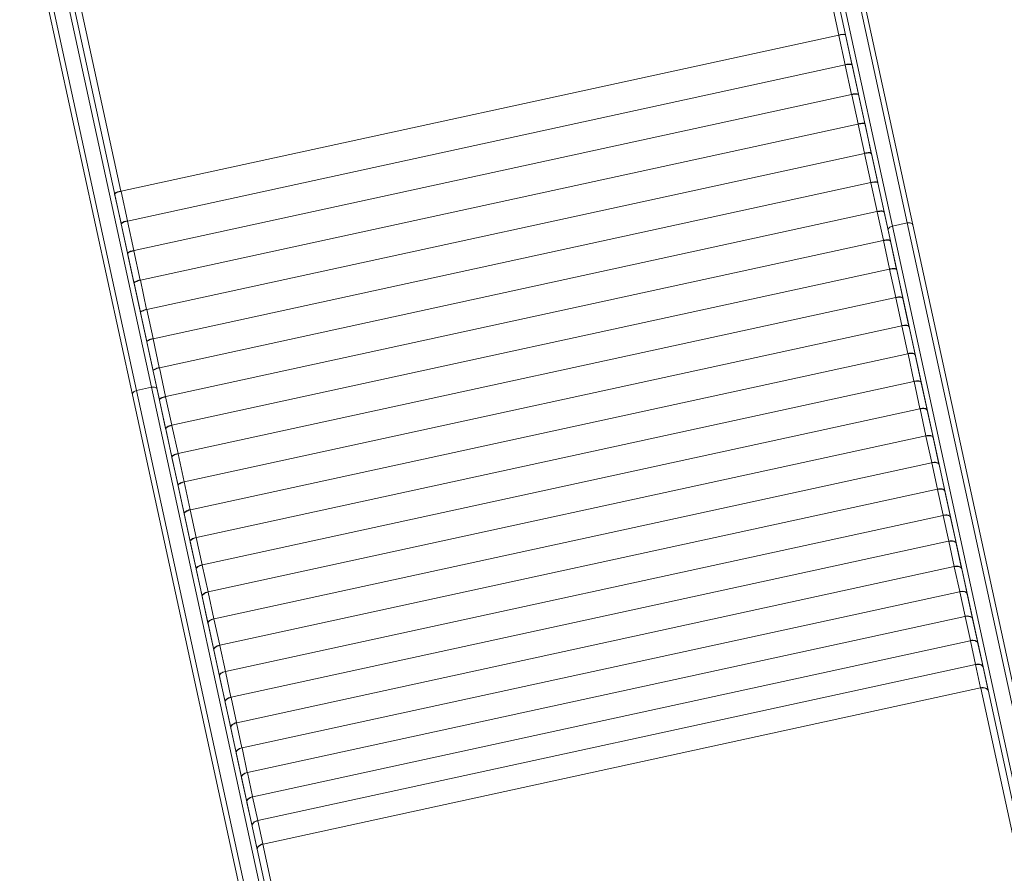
# Model space of a CAD drawing. Header units: inches. Extents: x -433 to 341, y -109 to 237.
# Tile 332 of 335: x 91.259 to 91.843, y 21.103 to 21.609. Entities that reach past the tile are written whole.
import ezdxf

# ---------------------------------------------------------------- set-up
doc = ezdxf.new("R2010")
doc.units = ezdxf.units.IN
doc.header["$MEASUREMENT"] = 0
doc.layers.add('1_projektowane', color=7, linetype='Continuous', lineweight=5)
doc.layers.add('urzadzenie', color=7, linetype='Continuous', lineweight=5)

# ---------------------------------------------------------------- blocks, each defined once
blk = doc.blocks.new('ddddd')
at = {"layer": 'urzadzenie', "color": 7, "linetype": 'Continuous'}
for p, q in [((72.50897, -7.27486), (72.19646, -7.27486)), ((72.19682, -7.27186), (72.5109, -7.27186)), ((72.95332, -7.27486), (72.50897, -7.27486)), ((72.50897, -7.27486), (72.50897, -7.28386)), ((72.5109, -7.27186), (72.95525, -7.27186)), ((72.19646, -7.28386), (72.50897, -7.28386)), ((72.5109, -7.28686), (72.19682, -7.28686)), ((72.39218, -7.28738), (72.39218, -7.28686)), ((72.39245, -7.28687), (72.41027, -7.28687)), ((72.39346, -7.28687), (72.39346, -7.28686)), ((72.39356, -7.28687), (72.39356, -7.28686)), ((72.41027, -7.28687), (72.41037, -7.28687)), ((72.41027, -7.28724), (72.41027, -7.28687)), ((72.41037, -7.28702), (72.41037, -7.28687)), ((72.41037, -7.28687), (72.41043, -7.28687)), ((72.41043, -7.28687), (72.41044, -7.28687)), ((72.41043, -7.28693), (72.41043, -7.28687)), ((72.41044, -7.28692), (72.41044, -7.28687)), ((72.41055, -7.28687), (72.42831, -7.28687)), ((72.42831, -7.28687), (72.42842, -7.28687)), ((72.42831, -7.28715), (72.42831, -7.28687)), ((72.42842, -7.28696), (72.42842, -7.28687)), ((72.42842, -7.28687), (72.42852, -7.28687)), ((72.42852, -7.28687), (72.42853, -7.28687)), ((72.42852, -7.28688), (72.42852, -7.28687)), ((72.42853, -7.28688), (72.42853, -7.28687)), ((72.42858, -7.28687), (72.44627, -7.28687)), ((72.44627, -7.28687), (72.4464, -7.28687)), ((72.44627, -7.28708), (72.44627, -7.28687)), ((72.4464, -7.28693), (72.4464, -7.28687)), ((72.4464, -7.28687), (72.44654, -7.28687)), ((72.44654, -7.28687), (72.46415, -7.28687)), ((72.44654, -7.28687), (72.44654, -7.28687)), ((72.44654, -7.28687), (72.44654, -7.28687)), ((72.46415, -7.28687), (72.46429, -7.28687)), ((72.46415, -7.28704), (72.46415, -7.28687)), ((72.46429, -7.2869), (72.46429, -7.28687)), ((72.46429, -7.28687), (72.46442, -7.28687)), ((72.46442, -7.28687), (72.48193, -7.28687)), ((72.48193, -7.28687), (72.48209, -7.28687)), ((72.48193, -7.28701), (72.48193, -7.28687)), ((72.48209, -7.28689), (72.48209, -7.28687)), ((72.48209, -7.28687), (72.4822, -7.28687)), ((72.4822, -7.28687), (72.49961, -7.28687)), ((72.49961, -7.28687), (72.49978, -7.28687)), ((72.49961, -7.28698), (72.49961, -7.28687)), ((72.49978, -7.28688), (72.49978, -7.28687)), ((72.49978, -7.28687), (72.49988, -7.28687)), ((72.49988, -7.28687), (72.51718, -7.28687)), ((72.50897, -7.28386), (72.95332, -7.28386)), ((72.95525, -7.28686), (72.5109, -7.28686)), ((72.51718, -7.28687), (72.51736, -7.28687)), ((72.51718, -7.28697), (72.51718, -7.28687)), ((72.51736, -7.28687), (72.51736, -7.28687)), ((72.51736, -7.28687), (72.51744, -7.28687)), ((72.51744, -7.28687), (72.53462, -7.28687)), ((72.53462, -7.28687), (72.53483, -7.28687)), ((72.53462, -7.28695), (72.53462, -7.28687)), ((72.53483, -7.28687), (72.53483, -7.28687)), ((72.53483, -7.28687), (72.53489, -7.28687)), ((72.53489, -7.28687), (72.55194, -7.28687)), ((72.55194, -7.28687), (72.55216, -7.28687)), ((72.55194, -7.28694), (72.55194, -7.28687)), ((72.55216, -7.28687), (72.55216, -7.28687)), ((72.55216, -7.28687), (72.5522, -7.28687)), ((72.5522, -7.28687), (72.56911, -7.28687)), ((72.56911, -7.28687), (72.56934, -7.28687)), ((72.56911, -7.28693), (72.56911, -7.28687)), ((72.56934, -7.28687), (72.56934, -7.28687)), ((72.56934, -7.28687), (72.56937, -7.28687)), ((72.56937, -7.28687), (72.58613, -7.28687)), ((72.58613, -7.28687), (72.58638, -7.28687)), ((72.58613, -7.28692), (72.58613, -7.28687)), ((72.58638, -7.28687), (72.58638, -7.28687)), ((72.58638, -7.28687), (72.58639, -7.28687)), ((72.58639, -7.28687), (72.603, -7.28687)), ((72.603, -7.28687), (72.60325, -7.28687)), ((72.603, -7.28691), (72.603, -7.28687)), ((72.60325, -7.28687), (72.61969, -7.28687)), ((72.61969, -7.28687), (72.61995, -7.28687)), ((72.61969, -7.28691), (72.61969, -7.28687)), ((72.61995, -7.28687), (72.63621, -7.28687)), ((72.63621, -7.28687), (72.63646, -7.28687)), ((72.63621, -7.2869), (72.63621, -7.28687)), ((72.63646, -7.28687), (72.65254, -7.28687)), ((72.65254, -7.28687), (72.65279, -7.28687)), ((72.65254, -7.2869), (72.65254, -7.28687)), ((72.65279, -7.28687), (72.66868, -7.28687)), ((72.66868, -7.28687), (72.66892, -7.28687)), ((72.66868, -7.2869), (72.66868, -7.28687)), ((72.66892, -7.28687), (72.68461, -7.28687)), ((72.68461, -7.28687), (72.68485, -7.28687)), ((72.68461, -7.28689), (72.68461, -7.28687)), ((72.68485, -7.28687), (72.70033, -7.28687)), ((72.70033, -7.28687), (72.70057, -7.28687)), ((72.70033, -7.28689), (72.70033, -7.28687)), ((72.70057, -7.28687), (72.71583, -7.28687)), ((72.71583, -7.28687), (72.71606, -7.28687)), ((72.71583, -7.28689), (72.71583, -7.28687)), ((72.71606, -7.28687), (72.7311, -7.28687)), ((72.7311, -7.28687), (72.73133, -7.28687)), ((72.7311, -7.28689), (72.7311, -7.28687)), ((72.73133, -7.28687), (72.74613, -7.28687)), ((72.74613, -7.28687), (72.74635, -7.28687)), ((72.74613, -7.28688), (72.74613, -7.28687)), ((72.74635, -7.28687), (72.76091, -7.28687)), ((72.76091, -7.28687), (72.76114, -7.28687)), ((72.76091, -7.28688), (72.76091, -7.28687)), ((72.76114, -7.28687), (72.77544, -7.28687)), ((72.77544, -7.28687), (72.77566, -7.28687)), ((72.77544, -7.28688), (72.77544, -7.28687)), ((72.77566, -7.28687), (72.78971, -7.28687)), ((72.78971, -7.28687), (72.78988, -7.28687)), ((72.78971, -7.28688), (72.78971, -7.28687)), ((72.11882, -7.29086), (72.39171, -7.29086)), ((72.39171, -7.2909), (72.39171, -7.29086)), ((72.39189, -7.29086), (72.39171, -7.29086)), ((72.3918, -7.2909), (72.39171, -7.2909)), ((72.39189, -7.2909), (72.3918, -7.2909)), ((72.3918, -7.72583), (72.3918, -7.2909)), ((72.3918, -7.72583), (72.3918, -7.2909)), ((72.3918, -7.2909), (72.3918, -7.2909)), ((72.39189, -7.29087), (72.39189, -7.2909)), ((72.39189, -7.29087), (72.40972, -7.29087)), ((72.40972, -7.29094), (72.40972, -7.29087)), ((72.4099, -7.29087), (72.40972, -7.29087)), ((72.40981, -7.29094), (72.40972, -7.29094)), ((72.40981, -7.29094), (72.40981, -7.72579)), ((72.4099, -7.29094), (72.40981, -7.29094)), ((72.40981, -7.29094), (72.40981, -7.72579)), ((72.40981, -7.29094), (72.40981, -7.29094)), ((72.4099, -7.29087), (72.42766, -7.29087)), ((72.4099, -7.29087), (72.4099, -7.29094)), ((72.42766, -7.29094), (72.42766, -7.29087)), ((72.42784, -7.29087), (72.42766, -7.29087)), ((72.42775, -7.29094), (72.42766, -7.29094)), ((72.42775, -7.29094), (72.42775, -7.72579)), ((72.42784, -7.29094), (72.42775, -7.29094)), ((72.42775, -7.29094), (72.42775, -7.72579)), ((72.42775, -7.29094), (72.42775, -7.29094)), ((72.42784, -7.29087), (72.44553, -7.29087)), ((72.42784, -7.29087), (72.42784, -7.29094)), ((72.44553, -7.29094), (72.44553, -7.29087)), ((72.44571, -7.29087), (72.44553, -7.29087)), ((72.44562, -7.29094), (72.44553, -7.29094)), ((72.44571, -7.29094), (72.44562, -7.29094)), ((72.44562, -7.72579), (72.44562, -7.29094)), ((72.44562, -7.72579), (72.44562, -7.29094)), ((72.44562, -7.29094), (72.44562, -7.29094)), ((72.44571, -7.29087), (72.46331, -7.29087)), ((72.44571, -7.29087), (72.44571, -7.29094)), ((72.46331, -7.29094), (72.46331, -7.29087)), ((72.46349, -7.29087), (72.46331, -7.29087)), ((72.4634, -7.29094), (72.46331, -7.29094)), ((72.46349, -7.29094), (72.4634, -7.29094)), ((72.4634, -7.72579), (72.4634, -7.29094)), ((72.4634, -7.72579), (72.4634, -7.29094)), ((72.4634, -7.29094), (72.4634, -7.29094)), ((72.46349, -7.29087), (72.48101, -7.29087)), ((72.46349, -7.29087), (72.46349, -7.29094)), ((72.48101, -7.29094), (72.48101, -7.29087)), ((72.48118, -7.29087), (72.48101, -7.29087)), ((72.48109, -7.29094), (72.48101, -7.29094)), ((72.48109, -7.72579), (72.48109, -7.29094)), ((72.48109, -7.29094), (72.4811, -7.29094)), ((72.48118, -7.29094), (72.4811, -7.29094)), ((72.4811, -7.72579), (72.4811, -7.29094)), ((72.48118, -7.29087), (72.4986, -7.29087)), ((72.48118, -7.29087), (72.48118, -7.29094)), ((72.4986, -7.29094), (72.4986, -7.29087)), ((72.49877, -7.29087), (72.4986, -7.29087)), ((72.49868, -7.29094), (72.4986, -7.29094)), ((72.49868, -7.72579), (72.49868, -7.29094)), ((72.49868, -7.29094), (72.49869, -7.29094)), ((72.49877, -7.29094), (72.49869, -7.29094)), ((72.49869, -7.72579), (72.49869, -7.29094)), ((72.49877, -7.29087), (72.51607, -7.29087)), ((72.49877, -7.29087), (72.49877, -7.29094)), ((72.51607, -7.29094), (72.51607, -7.29087)), ((72.51625, -7.29087), (72.51607, -7.29087)), ((72.51616, -7.29094), (72.51607, -7.29094)), ((72.51625, -7.29094), (72.51616, -7.29094)), ((72.51616, -7.72579), (72.51616, -7.29094)), ((72.51616, -7.72579), (72.51616, -7.29094)), ((72.51616, -7.29094), (72.51616, -7.29094)), ((72.51625, -7.29087), (72.53343, -7.29087)), ((72.51625, -7.29087), (72.51625, -7.29094)), ((72.53343, -7.29094), (72.53343, -7.29087)), ((72.5336, -7.29087), (72.53343, -7.29087)), ((72.53352, -7.29094), (72.53343, -7.29094)), ((72.5336, -7.29094), (72.53352, -7.29094)), ((72.53352, -7.72579), (72.53352, -7.29094)), ((72.53352, -7.72579), (72.53352, -7.29094)), ((72.53352, -7.29094), (72.53352, -7.29094)), ((72.5336, -7.29087), (72.55066, -7.29087)), ((72.5336, -7.29087), (72.5336, -7.29094)), ((72.55066, -7.29094), (72.55066, -7.29087)), ((72.55083, -7.29087), (72.55066, -7.29087)), ((72.55074, -7.29094), (72.55066, -7.29094)), ((72.55083, -7.29094), (72.55074, -7.29094)), ((72.55074, -7.72579), (72.55074, -7.29094)), ((72.55074, -7.72579), (72.55074, -7.29094)), ((72.55074, -7.29094), (72.55074, -7.29094)), ((72.55083, -7.29087), (72.56774, -7.29087)), ((72.55083, -7.29087), (72.55083, -7.29094)), ((72.56774, -7.29094), (72.56774, -7.29087)), ((72.56791, -7.29087), (72.56774, -7.29087)), ((72.56783, -7.29094), (72.56774, -7.29094)), ((72.56791, -7.29094), (72.56783, -7.29094)), ((72.56783, -7.72579), (72.56783, -7.29094)), ((72.56783, -7.72579), (72.56783, -7.29094)), ((72.56783, -7.29094), (72.56783, -7.29094)), ((72.56791, -7.29087), (72.58468, -7.29087)), ((72.56791, -7.29087), (72.56791, -7.29094)), ((72.58468, -7.29094), (72.58468, -7.29087)), ((72.58485, -7.29087), (72.58468, -7.29087)), ((72.58476, -7.29094), (72.58468, -7.29094)), ((72.58485, -7.29094), (72.58476, -7.29094)), ((72.58476, -7.72579), (72.58476, -7.29094)), ((72.58476, -7.72579), (72.58476, -7.29094)), ((72.58476, -7.29094), (72.58476, -7.29094)), ((72.58485, -7.29087), (72.60146, -7.29087)), ((72.58485, -7.29087), (72.58485, -7.29094)), ((72.60146, -7.29094), (72.60146, -7.29087)), ((72.60162, -7.29087), (72.60146, -7.29087)), ((72.60154, -7.29094), (72.60146, -7.29094)), ((72.60162, -7.29094), (72.60154, -7.29094)), ((72.60154, -7.72579), (72.60154, -7.29094)), ((72.60154, -7.72579), (72.60154, -7.29094)), ((72.60154, -7.29094), (72.60154, -7.29094)), ((72.60162, -7.29087), (72.61807, -7.29087)), ((72.60162, -7.29087), (72.60162, -7.29094)), ((72.61807, -7.29094), (72.61807, -7.29087)), ((72.61823, -7.29087), (72.61807, -7.29087)), ((72.61815, -7.29094), (72.61807, -7.29094)), ((72.61815, -7.29094), (72.61815, -7.72579)), ((72.61823, -7.29094), (72.61815, -7.29094)), ((72.61815, -7.29094), (72.61815, -7.72579)), ((72.61815, -7.29094), (72.61815, -7.29094)), ((72.61823, -7.29087), (72.6345, -7.29087)), ((72.61823, -7.29087), (72.61823, -7.29094)), ((72.6345, -7.29094), (72.6345, -7.29087)), ((72.63466, -7.29087), (72.6345, -7.29087)), ((72.63458, -7.29094), (72.6345, -7.29094)), ((72.63466, -7.29094), (72.63458, -7.29094)), ((72.63458, -7.72579), (72.63458, -7.29094)), ((72.63458, -7.72579), (72.63458, -7.29094)), ((72.63458, -7.29094), (72.63458, -7.29094)), ((72.63466, -7.29087), (72.65075, -7.29087)), ((72.63466, -7.29087), (72.63466, -7.29094)), ((72.65075, -7.29094), (72.65075, -7.29087)), ((72.65091, -7.29087), (72.65075, -7.29087)), ((72.65083, -7.29094), (72.65075, -7.29094)), ((72.65083, -7.29094), (72.65083, -7.72579)), ((72.65091, -7.29094), (72.65083, -7.29094)), ((72.65083, -7.29094), (72.65083, -7.72579)), ((72.65083, -7.29094), (72.65083, -7.29094)), ((72.65091, -7.29087), (72.6668, -7.29087)), ((72.65091, -7.29087), (72.65091, -7.29094)), ((72.6668, -7.29094), (72.6668, -7.29087)), ((72.66696, -7.29087), (72.6668, -7.29087)), ((72.66688, -7.29094), (72.6668, -7.29094)), ((72.66696, -7.29094), (72.66688, -7.29094)), ((72.66688, -7.72579), (72.66688, -7.29094)), ((72.66688, -7.72579), (72.66688, -7.29094)), ((72.66688, -7.29094), (72.66688, -7.29094)), ((72.66696, -7.29087), (72.68265, -7.29087)), ((72.66696, -7.29087), (72.66696, -7.29094)), ((72.68265, -7.29094), (72.68265, -7.29087)), ((72.68281, -7.29087), (72.68265, -7.29087)), ((72.68273, -7.29094), (72.68265, -7.29094)), ((72.68281, -7.29094), (72.68273, -7.29094)), ((72.68273, -7.72579), (72.68273, -7.29094)), ((72.68273, -7.72579), (72.68273, -7.29094)), ((72.68273, -7.29094), (72.68273, -7.29094)), ((72.68281, -7.29087), (72.69829, -7.29087)), ((72.68281, -7.29087), (72.68281, -7.29094)), ((72.69829, -7.29094), (72.69829, -7.29087)), ((72.69845, -7.29087), (72.69829, -7.29087)), ((72.69837, -7.29094), (72.69829, -7.29094)), ((72.69845, -7.29094), (72.69837, -7.29094)), ((72.69837, -7.72579), (72.69837, -7.29094)), ((72.69837, -7.72579), (72.69837, -7.29094)), ((72.69837, -7.29094), (72.69837, -7.29094)), ((72.69845, -7.29087), (72.71371, -7.29087)), ((72.69845, -7.29087), (72.69845, -7.29094)), ((72.71371, -7.29094), (72.71371, -7.29087)), ((72.71386, -7.29087), (72.71371, -7.29087)), ((72.71379, -7.29094), (72.71371, -7.29094)), ((72.71386, -7.29094), (72.71379, -7.29094)), ((72.71379, -7.72579), (72.71379, -7.29094)), ((72.71379, -7.72579), (72.71379, -7.29094)), ((72.71379, -7.29094), (72.71379, -7.29094)), ((72.71386, -7.29087), (72.7289, -7.29087)), ((72.71386, -7.29087), (72.71386, -7.29094)), ((72.7289, -7.29094), (72.7289, -7.29087)), ((72.72905, -7.29087), (72.7289, -7.29087)), ((72.72897, -7.29094), (72.7289, -7.29094)), ((72.72897, -7.72579), (72.72897, -7.29094)), ((72.72897, -7.29094), (72.72898, -7.29094)), ((72.72905, -7.29094), (72.72898, -7.29094)), ((72.72898, -7.72579), (72.72898, -7.29094)), ((72.72905, -7.29087), (72.74385, -7.29087)), ((72.72905, -7.29087), (72.72905, -7.29094)), ((72.74385, -7.29094), (72.74385, -7.29087)), ((72.744, -7.29087), (72.74385, -7.29087)), ((72.74393, -7.29094), (72.74385, -7.29094)), ((72.744, -7.29094), (72.74393, -7.29094)), ((72.74393, -7.72579), (72.74393, -7.29094)), ((72.74393, -7.72579), (72.74393, -7.29094)), ((72.74393, -7.29094), (72.74393, -7.29094)), ((72.744, -7.29087), (72.75856, -7.29087)), ((72.744, -7.29087), (72.744, -7.29094)), ((72.75856, -7.29094), (72.75856, -7.29087)), ((72.75871, -7.29087), (72.75856, -7.29087)), ((72.75864, -7.29094), (72.75856, -7.29094)), ((72.75871, -7.29094), (72.75864, -7.29094)), ((72.75864, -7.72579), (72.75864, -7.29094)), ((72.75864, -7.72579), (72.75864, -7.29094)), ((72.75864, -7.29094), (72.75864, -7.29094)), ((72.75871, -7.29087), (72.77302, -7.29087)), ((72.75871, -7.29087), (72.75871, -7.29094)), ((72.77302, -7.29094), (72.77302, -7.29087)), ((72.77316, -7.29087), (72.77302, -7.29087)), ((72.77309, -7.29094), (72.77302, -7.29094)), ((72.77316, -7.29094), (72.77309, -7.29094)), ((72.77309, -7.72579), (72.77309, -7.29094)), ((72.77309, -7.72579), (72.77309, -7.29094)), ((72.77309, -7.29094), (72.77309, -7.29094)), ((72.77316, -7.29087), (72.78721, -7.29087)), ((72.77316, -7.29087), (72.77316, -7.29094)), ((72.78721, -7.29094), (72.78721, -7.29087)), ((72.78736, -7.29087), (72.78721, -7.29087)), ((72.78728, -7.29094), (72.78721, -7.29094)), ((72.78728, -7.72579), (72.78728, -7.29094)), ((72.78728, -7.29094), (72.78729, -7.29094)), ((72.78736, -7.29094), (72.78729, -7.29094)), ((72.78729, -7.72579), (72.78729, -7.29094)), ((72.78736, -7.29086), (72.78736, -7.29094)), ((74.41753, -7.29086), (72.78736, -7.29086)), ((72.11882, -7.72587), (72.39171, -7.72587)), ((72.39171, -7.72587), (72.39171, -7.72583)), ((72.39171, -7.72583), (72.3918, -7.72583)), ((72.39189, -7.72587), (72.39171, -7.72587)), ((72.3918, -7.72583), (72.39189, -7.72583)), ((72.3918, -7.72583), (72.3918, -7.72583)), ((72.39189, -7.72583), (72.39189, -7.72587)), ((72.39189, -7.72587), (72.40972, -7.72587)), ((72.40972, -7.72587), (72.40972, -7.72579)), ((72.40972, -7.72579), (72.40981, -7.72579)), ((72.4099, -7.72587), (72.40972, -7.72587)), ((72.40981, -7.72579), (72.4099, -7.72579)), ((72.40981, -7.72579), (72.40981, -7.72579)), ((72.4099, -7.72579), (72.4099, -7.72587)), ((72.4099, -7.72587), (72.42766, -7.72587)), ((72.42766, -7.72587), (72.42766, -7.72579)), ((72.42766, -7.72579), (72.42775, -7.72579)), ((72.42784, -7.72587), (72.42766, -7.72587)), ((72.42775, -7.72579), (72.42784, -7.72579)), ((72.42775, -7.72579), (72.42775, -7.72579)), ((72.42784, -7.72579), (72.42784, -7.72587)), ((72.42784, -7.72587), (72.44553, -7.72587)), ((72.44553, -7.72587), (72.44553, -7.72579)), ((72.44553, -7.72579), (72.44562, -7.72579)), ((72.44571, -7.72587), (72.44553, -7.72587)), ((72.44562, -7.72579), (72.44571, -7.72579)), ((72.44562, -7.72579), (72.44562, -7.72579)), ((72.44571, -7.72579), (72.44571, -7.72587)), ((72.44571, -7.72587), (72.46331, -7.72587)), ((72.46331, -7.72587), (72.46331, -7.72579)), ((72.46331, -7.72579), (72.4634, -7.72579)), ((72.46349, -7.72587), (72.46331, -7.72587)), ((72.4634, -7.72579), (72.46349, -7.72579)), ((72.4634, -7.72579), (72.4634, -7.72579)), ((72.46349, -7.72579), (72.46349, -7.72587)), ((72.46349, -7.72587), (72.48101, -7.72587)), ((72.48101, -7.72587), (72.48101, -7.72579)), ((72.48101, -7.72579), (72.48109, -7.72579)), ((72.48118, -7.72587), (72.48101, -7.72587)), ((72.4811, -7.72579), (72.48109, -7.72579)), ((72.4811, -7.72579), (72.48118, -7.72579)), ((72.48118, -7.72579), (72.48118, -7.72587)), ((72.48118, -7.72587), (72.4986, -7.72587)), ((72.4986, -7.72587), (72.4986, -7.72579)), ((72.4986, -7.72579), (72.49868, -7.72579)), ((72.49877, -7.72587), (72.4986, -7.72587)), ((72.49869, -7.72579), (72.49868, -7.72579)), ((72.49869, -7.72579), (72.49877, -7.72579)), ((72.49877, -7.72579), (72.49877, -7.72587)), ((72.49877, -7.72587), (72.51607, -7.72587)), ((72.51607, -7.72587), (72.51607, -7.72579)), ((72.51607, -7.72579), (72.51616, -7.72579)), ((72.51625, -7.72587), (72.51607, -7.72587)), ((72.51616, -7.72579), (72.51625, -7.72579)), ((72.51616, -7.72579), (72.51616, -7.72579)), ((72.51625, -7.72579), (72.51625, -7.72587)), ((72.51625, -7.72587), (72.53343, -7.72587)), ((72.53343, -7.72587), (72.53343, -7.72579)), ((72.53343, -7.72579), (72.53352, -7.72579)), ((72.5336, -7.72587), (72.53343, -7.72587)), ((72.53352, -7.72579), (72.5336, -7.72579)), ((72.53352, -7.72579), (72.53352, -7.72579)), ((72.5336, -7.72579), (72.5336, -7.72587)), ((72.5336, -7.72587), (72.55066, -7.72587)), ((72.55066, -7.72587), (72.55066, -7.72579)), ((72.55066, -7.72579), (72.55074, -7.72579)), ((72.55083, -7.72587), (72.55066, -7.72587)), ((72.55074, -7.72579), (72.55083, -7.72579)), ((72.55074, -7.72579), (72.55074, -7.72579)), ((72.55083, -7.72579), (72.55083, -7.72587)), ((72.55083, -7.72587), (72.56774, -7.72587)), ((72.56774, -7.72587), (72.56774, -7.72579)), ((72.56774, -7.72579), (72.56783, -7.72579)), ((72.56791, -7.72587), (72.56774, -7.72587)), ((72.56783, -7.72579), (72.56791, -7.72579)), ((72.56783, -7.72579), (72.56783, -7.72579)), ((72.56791, -7.72579), (72.56791, -7.72587)), ((72.56791, -7.72587), (72.58468, -7.72587)), ((72.58468, -7.72587), (72.58468, -7.72579)), ((72.58468, -7.72579), (72.58476, -7.72579)), ((72.58485, -7.72587), (72.58468, -7.72587)), ((72.58476, -7.72579), (72.58485, -7.72579)), ((72.58476, -7.72579), (72.58476, -7.72579)), ((72.58485, -7.72579), (72.58485, -7.72587)), ((72.58485, -7.72587), (72.60146, -7.72587)), ((72.60146, -7.72587), (72.60146, -7.72579)), ((72.60146, -7.72579), (72.60154, -7.72579)), ((72.60162, -7.72587), (72.60146, -7.72587)), ((72.60154, -7.72579), (72.60162, -7.72579)), ((72.60154, -7.72579), (72.60154, -7.72579)), ((72.60162, -7.72579), (72.60162, -7.72587)), ((72.60162, -7.72587), (72.61807, -7.72587)), ((72.61807, -7.72587), (72.61807, -7.72579)), ((72.61807, -7.72579), (72.61815, -7.72579)), ((72.61823, -7.72587), (72.61807, -7.72587)), ((72.61815, -7.72579), (72.61823, -7.72579)), ((72.61815, -7.72579), (72.61815, -7.72579)), ((72.61823, -7.72579), (72.61823, -7.72587)), ((72.61823, -7.72587), (72.6345, -7.72587)), ((72.6345, -7.72587), (72.6345, -7.72579)), ((72.6345, -7.72579), (72.63458, -7.72579)), ((72.63466, -7.72587), (72.6345, -7.72587)), ((72.63458, -7.72579), (72.63466, -7.72579)), ((72.63458, -7.72579), (72.63458, -7.72579)), ((72.63466, -7.72579), (72.63466, -7.72587)), ((72.63466, -7.72587), (72.65075, -7.72587)), ((72.65075, -7.72587), (72.65075, -7.72579)), ((72.65075, -7.72579), (72.65083, -7.72579)), ((72.65091, -7.72587), (72.65075, -7.72587)), ((72.65083, -7.72579), (72.65091, -7.72579)), ((72.65083, -7.72579), (72.65083, -7.72579)), ((72.65091, -7.72579), (72.65091, -7.72587)), ((72.65091, -7.72587), (72.6668, -7.72587)), ((72.6668, -7.72587), (72.6668, -7.72579)), ((72.6668, -7.72579), (72.66688, -7.72579)), ((72.66696, -7.72587), (72.6668, -7.72587)), ((72.66688, -7.72579), (72.66696, -7.72579)), ((72.66688, -7.72579), (72.66688, -7.72579)), ((72.66696, -7.72579), (72.66696, -7.72587)), ((72.66696, -7.72587), (72.68265, -7.72587)), ((72.68265, -7.72587), (72.68265, -7.72579)), ((72.68265, -7.72579), (72.68273, -7.72579)), ((72.68281, -7.72587), (72.68265, -7.72587)), ((72.68273, -7.72579), (72.68281, -7.72579)), ((72.68273, -7.72579), (72.68273, -7.72579)), ((72.68281, -7.72579), (72.68281, -7.72587)), ((72.68281, -7.72587), (72.69829, -7.72587)), ((72.69829, -7.72587), (72.69829, -7.72579)), ((72.69829, -7.72579), (72.69837, -7.72579)), ((72.69845, -7.72587), (72.69829, -7.72587)), ((72.69837, -7.72579), (72.69845, -7.72579)), ((72.69837, -7.72579), (72.69837, -7.72579)), ((72.69845, -7.72579), (72.69845, -7.72587)), ((72.69845, -7.72587), (72.71371, -7.72587)), ((72.71371, -7.72587), (72.71371, -7.72579)), ((72.71371, -7.72579), (72.71379, -7.72579)), ((72.71386, -7.72587), (72.71371, -7.72587)), ((72.71379, -7.72579), (72.71386, -7.72579)), ((72.71379, -7.72579), (72.71379, -7.72579)), ((72.71386, -7.72579), (72.71386, -7.72587)), ((72.71386, -7.72587), (72.7289, -7.72587)), ((72.7289, -7.72587), (72.7289, -7.72579)), ((72.7289, -7.72579), (72.72897, -7.72579)), ((72.72905, -7.72587), (72.7289, -7.72587)), ((72.72898, -7.72579), (72.72897, -7.72579)), ((72.72898, -7.72579), (72.72905, -7.72579)), ((72.72905, -7.72579), (72.72905, -7.72587)), ((72.72905, -7.72587), (72.74385, -7.72587)), ((72.74385, -7.72587), (72.74385, -7.72579)), ((72.74385, -7.72579), (72.74393, -7.72579)), ((72.744, -7.72587), (72.74385, -7.72587)), ((72.74393, -7.72579), (72.744, -7.72579)), ((72.74393, -7.72579), (72.74393, -7.72579)), ((72.744, -7.72579), (72.744, -7.72587)), ((72.744, -7.72587), (72.75856, -7.72587)), ((72.75856, -7.72587), (72.75856, -7.72579)), ((72.75856, -7.72579), (72.75864, -7.72579)), ((72.75871, -7.72587), (72.75856, -7.72587)), ((72.75864, -7.72579), (72.75871, -7.72579)), ((72.75864, -7.72579), (72.75864, -7.72579)), ((72.75871, -7.72579), (72.75871, -7.72587)), ((72.75871, -7.72587), (72.77302, -7.72587)), ((72.77302, -7.72587), (72.77302, -7.72579)), ((72.77302, -7.72579), (72.77309, -7.72579)), ((72.77316, -7.72587), (72.77302, -7.72587)), ((72.77309, -7.72579), (72.77316, -7.72579)), ((72.77309, -7.72579), (72.77309, -7.72579)), ((72.77316, -7.72579), (72.77316, -7.72587)), ((72.77316, -7.72587), (72.78721, -7.72587)), ((72.78721, -7.72587), (72.78721, -7.72579)), ((72.78721, -7.72579), (72.78728, -7.72579)), ((72.78736, -7.72587), (72.78721, -7.72587)), ((72.78729, -7.72579), (72.78728, -7.72579)), ((72.78729, -7.72579), (72.78736, -7.72579)), ((72.78736, -7.72579), (72.78736, -7.72587)), ((72.78736, -7.72587), (74.41753, -7.72587)), ((72.19682, -7.72987), (72.5109, -7.72987)), ((72.39218, -7.72935), (72.39218, -7.72987)), ((72.39245, -7.72987), (72.41027, -7.72987)), ((72.39346, -7.72987), (72.39346, -7.72987)), ((72.39356, -7.72987), (72.39356, -7.72987)), ((72.41027, -7.72949), (72.41027, -7.72987)), ((72.41037, -7.72987), (72.41027, -7.72987)), ((72.41037, -7.72971), (72.41037, -7.72987)), ((72.41043, -7.72987), (72.41037, -7.72987)), ((72.41043, -7.72987), (72.41043, -7.7298)), ((72.41044, -7.72987), (72.41043, -7.72987)), ((72.41044, -7.72987), (72.41044, -7.72981)), ((72.41055, -7.72987), (72.42831, -7.72987)), ((72.42831, -7.72959), (72.42831, -7.72987)), ((72.42842, -7.72987), (72.42831, -7.72987)), ((72.42842, -7.72977), (72.42842, -7.72987)), ((72.42852, -7.72987), (72.42842, -7.72987)), ((72.42852, -7.72987), (72.42852, -7.72985)), ((72.42853, -7.72987), (72.42852, -7.72987)), ((72.42853, -7.72987), (72.42853, -7.72985)), ((72.42858, -7.72987), (72.44627, -7.72987)), ((72.44627, -7.72965), (72.44627, -7.72987)), ((72.4464, -7.72987), (72.44627, -7.72987)), ((72.4464, -7.7298), (72.4464, -7.72987)), ((72.44654, -7.72987), (72.4464, -7.72987)), ((72.44654, -7.72987), (72.46415, -7.72987)), ((72.44654, -7.72987), (72.44654, -7.72987)), ((72.44654, -7.72987), (72.44654, -7.72987)), ((72.46415, -7.72969), (72.46415, -7.72987)), ((72.46429, -7.72987), (72.46415, -7.72987)), ((72.46429, -7.72983), (72.46429, -7.72987)), ((72.46442, -7.72987), (72.46429, -7.72987)), ((72.46442, -7.72987), (72.48193, -7.72987)), ((72.48193, -7.72972), (72.48193, -7.72987)), ((72.48209, -7.72987), (72.48193, -7.72987)), ((72.48209, -7.72984), (72.48209, -7.72987)), ((72.4822, -7.72987), (72.48209, -7.72987)), ((72.4822, -7.72987), (72.49961, -7.72987)), ((72.49961, -7.72975), (72.49961, -7.72987)), ((72.49978, -7.72987), (72.49961, -7.72987)), ((72.49978, -7.72985), (72.49978, -7.72987)), ((72.49988, -7.72987), (72.49978, -7.72987)), ((72.49988, -7.72987), (72.51718, -7.72987)), ((72.5109, -7.72987), (72.95525, -7.72987)), ((72.51718, -7.72977), (72.51718, -7.72987)), ((72.51736, -7.72987), (72.51718, -7.72987)), ((72.51736, -7.72986), (72.51736, -7.72987)), ((72.51744, -7.72987), (72.51736, -7.72987)), ((72.51744, -7.72987), (72.53462, -7.72987)), ((72.53462, -7.72978), (72.53462, -7.72987)), ((72.53483, -7.72987), (72.53462, -7.72987)), ((72.53483, -7.72986), (72.53483, -7.72987)), ((72.53489, -7.72987), (72.53483, -7.72987)), ((72.53489, -7.72987), (72.55194, -7.72987)), ((72.55194, -7.72979), (72.55194, -7.72987)), ((72.55216, -7.72987), (72.55194, -7.72987)), ((72.55216, -7.72986), (72.55216, -7.72987)), ((72.5522, -7.72987), (72.55216, -7.72987)), ((72.5522, -7.72987), (72.56911, -7.72987)), ((72.56911, -7.7298), (72.56911, -7.72987)), ((72.56934, -7.72987), (72.56911, -7.72987)), ((72.56934, -7.72986), (72.56934, -7.72987)), ((72.56937, -7.72987), (72.56934, -7.72987)), ((72.56937, -7.72987), (72.58613, -7.72987)), ((72.58613, -7.72981), (72.58613, -7.72987)), ((72.58638, -7.72987), (72.58613, -7.72987)), ((72.58638, -7.72987), (72.58638, -7.72987)), ((72.58639, -7.72987), (72.58638, -7.72987)), ((72.58639, -7.72987), (72.603, -7.72987)), ((72.603, -7.72982), (72.603, -7.72987)), ((72.60325, -7.72987), (72.603, -7.72987)), ((72.60325, -7.72987), (72.61969, -7.72987)), ((72.61969, -7.72982), (72.61969, -7.72987)), ((72.61995, -7.72987), (72.61969, -7.72987)), ((72.61995, -7.72987), (72.63621, -7.72987)), ((72.63621, -7.72983), (72.63621, -7.72987)), ((72.63646, -7.72987), (72.63621, -7.72987)), ((72.63646, -7.72987), (72.65254, -7.72987)), ((72.65254, -7.72983), (72.65254, -7.72987)), ((72.65279, -7.72987), (72.65254, -7.72987)), ((72.65279, -7.72987), (72.66868, -7.72987)), ((72.66868, -7.72983), (72.66868, -7.72987)), ((72.66892, -7.72987), (72.66868, -7.72987)), ((72.66892, -7.72987), (72.68461, -7.72987)), ((72.68461, -7.72984), (72.68461, -7.72987)), ((72.68485, -7.72987), (72.68461, -7.72987)), ((72.68485, -7.72987), (72.70033, -7.72987)), ((72.70033, -7.72984), (72.70033, -7.72987)), ((72.70057, -7.72987), (72.70033, -7.72987)), ((72.70057, -7.72987), (72.71583, -7.72987)), ((72.71583, -7.72984), (72.71583, -7.72987)), ((72.71606, -7.72987), (72.71583, -7.72987)), ((72.71606, -7.72987), (72.7311, -7.72987)), ((72.7311, -7.72984), (72.7311, -7.72987)), ((72.73133, -7.72987), (72.7311, -7.72987)), ((72.73133, -7.72987), (72.74613, -7.72987)), ((72.74613, -7.72985), (72.74613, -7.72987)), ((72.74635, -7.72987), (72.74613, -7.72987)), ((72.74635, -7.72987), (72.76091, -7.72987)), ((72.76091, -7.72985), (72.76091, -7.72987)), ((72.76114, -7.72987), (72.76091, -7.72987)), ((72.76114, -7.72987), (72.77544, -7.72987)), ((72.77544, -7.72985), (72.77544, -7.72987)), ((72.77566, -7.72987), (72.77544, -7.72987)), ((72.77566, -7.72987), (72.78971, -7.72987)), ((72.78971, -7.72985), (72.78971, -7.72987)), ((72.78988, -7.72987), (72.78971, -7.72987)), ((72.50897, -7.73287), (72.19646, -7.73287)), ((72.95332, -7.73287), (72.50897, -7.73287)), ((72.50897, -7.73287), (72.50897, -7.74187)), ((72.19646, -7.74187), (72.50897, -7.74187)), ((72.50897, -7.74187), (72.95332, -7.74187)), ((72.5109, -7.74487), (72.19682, -7.74487)), ((72.95525, -7.74487), (72.5109, -7.74487))]:
    blk.add_line(p, q, dxfattribs=at)
at = {"layer": 'urzadzenie', "color": 7, "linetype": 'Continuous', "flags": 128}
for points in [[(72.50897, -7.27486), (72.50901, -7.27428), (72.50912, -7.27372), (72.50929, -7.2732), (72.50953, -7.27274), (72.50983, -7.27237), (72.51016, -7.27209), (72.51052, -7.27192), (72.5109, -7.27186)], [(72.42784, -7.29087), (72.42785, -7.29008), (72.4279, -7.28933), (72.42796, -7.28864), (72.42806, -7.28804), (72.42817, -7.28754), (72.4283, -7.28717), (72.42844, -7.28694), (72.42858, -7.28687)], [(72.44627, -7.28687), (72.44612, -7.28694), (72.44599, -7.28717), (72.44586, -7.28754), (72.44574, -7.28804), (72.44565, -7.28864), (72.44558, -7.28933), (72.44554, -7.29008), (72.44553, -7.29087)], [(72.44571, -7.29087), (72.44572, -7.29008), (72.44577, -7.28933), (72.44585, -7.28864), (72.44595, -7.28804), (72.44608, -7.28754), (72.44622, -7.28717), (72.44638, -7.28694), (72.44654, -7.28687)], [(72.46415, -7.28687), (72.46398, -7.28694), (72.46383, -7.28717), (72.46368, -7.28754), (72.46356, -7.28804), (72.46345, -7.28864), (72.46338, -7.28933), (72.46333, -7.29008), (72.46331, -7.29087)], [(72.46349, -7.29087), (72.46351, -7.29008), (72.46356, -7.28933), (72.46365, -7.28864), (72.46376, -7.28804), (72.4639, -7.28754), (72.46406, -7.28717), (72.46424, -7.28694), (72.46442, -7.28687)], [(72.48193, -7.28687), (72.48175, -7.28694), (72.48158, -7.28717), (72.48142, -7.28754), (72.48128, -7.28804), (72.48116, -7.28864), (72.48108, -7.28933), (72.48102, -7.29008), (72.48101, -7.29087)], [(72.48118, -7.29087), (72.4812, -7.29008), (72.48126, -7.28933), (72.48135, -7.28864), (72.48148, -7.28804), (72.48163, -7.28754), (72.48181, -7.28717), (72.482, -7.28694), (72.4822, -7.28687)], [(72.49961, -7.28687), (72.49941, -7.28694), (72.49922, -7.28717), (72.49905, -7.28754), (72.49889, -7.28804), (72.49877, -7.28864), (72.49867, -7.28933), (72.49861, -7.29008), (72.4986, -7.29087)], [(72.49877, -7.29087), (72.49879, -7.29008), (72.49886, -7.28933), (72.49896, -7.28864), (72.4991, -7.28804), (72.49926, -7.28754), (72.49945, -7.28717), (72.49966, -7.28694), (72.49988, -7.28687)], [(72.5109, -7.28686), (72.51052, -7.28681), (72.51016, -7.28664), (72.50983, -7.28636), (72.50953, -7.28599), (72.50929, -7.28553), (72.50912, -7.28501), (72.50901, -7.28445), (72.50897, -7.28386)], [(72.51718, -7.28687), (72.51696, -7.28694), (72.51676, -7.28717), (72.51656, -7.28754), (72.5164, -7.28804), (72.51626, -7.28864), (72.51616, -7.28933), (72.51609, -7.29008), (72.51607, -7.29087)], [(72.51625, -7.29087), (72.51627, -7.29008), (72.51634, -7.28933), (72.51645, -7.28864), (72.5166, -7.28804), (72.51678, -7.28754), (72.51699, -7.28717), (72.51721, -7.28694), (72.51744, -7.28687)], [(72.53462, -7.28687), (72.53439, -7.28694), (72.53417, -7.28717), (72.53396, -7.28754), (72.53378, -7.28804), (72.53363, -7.28864), (72.53352, -7.28933), (72.53345, -7.29008), (72.53343, -7.29087)], [(72.5336, -7.29087), (72.53363, -7.29008), (72.5337, -7.28933), (72.53382, -7.28864), (72.53398, -7.28804), (72.53417, -7.28754), (72.5344, -7.28717), (72.53464, -7.28694), (72.53489, -7.28687)], [(72.55194, -7.28687), (72.55169, -7.28694), (72.55145, -7.28717), (72.55123, -7.28754), (72.55103, -7.28804), (72.55087, -7.28864), (72.55075, -7.28933), (72.55068, -7.29008), (72.55066, -7.29087)], [(72.55083, -7.29087), (72.55086, -7.29008), (72.55093, -7.28933), (72.55106, -7.28864), (72.55123, -7.28804), (72.55144, -7.28754), (72.55167, -7.28717), (72.55193, -7.28694), (72.5522, -7.28687)], [(72.56911, -7.28687), (72.56884, -7.28694), (72.56859, -7.28717), (72.56835, -7.28754), (72.56814, -7.28804), (72.56797, -7.28864), (72.56785, -7.28933), (72.56777, -7.29008), (72.56774, -7.29087)], [(72.56791, -7.29087), (72.56794, -7.29008), (72.56802, -7.28933), (72.56816, -7.28864), (72.56834, -7.28804), (72.56856, -7.28754), (72.56881, -7.28717), (72.56909, -7.28694), (72.56937, -7.28687)], [(72.58613, -7.28687), (72.58585, -7.28694), (72.58558, -7.28717), (72.58533, -7.28754), (72.5851, -7.28804), (72.58492, -7.28864), (72.58479, -7.28933), (72.58471, -7.29008), (72.58468, -7.29087)], [(72.58485, -7.29087), (72.58488, -7.29008), (72.58497, -7.28933), (72.58511, -7.28864), (72.5853, -7.28804), (72.58553, -7.28754), (72.5858, -7.28717), (72.58609, -7.28694), (72.58639, -7.28687)], [(72.603, -7.28687), (72.6027, -7.28694), (72.60241, -7.28717), (72.60214, -7.28754), (72.60191, -7.28804), (72.60172, -7.28864), (72.60157, -7.28933), (72.60149, -7.29008), (72.60146, -7.29087)], [(72.60162, -7.29087), (72.60166, -7.29008), (72.60175, -7.28933), (72.6019, -7.28864), (72.6021, -7.28804), (72.60235, -7.28754), (72.60263, -7.28717), (72.60293, -7.28694), (72.60325, -7.28687)], [(72.61969, -7.28687), (72.61938, -7.28694), (72.61907, -7.28717), (72.61879, -7.28754), (72.61854, -7.28804), (72.61834, -7.28864), (72.61819, -7.28933), (72.6181, -7.29008), (72.61807, -7.29087)], [(72.61823, -7.29087), (72.61827, -7.29008), (72.61836, -7.28933), (72.61852, -7.28864), (72.61873, -7.28804), (72.61899, -7.28754), (72.61929, -7.28717), (72.61961, -7.28694), (72.61995, -7.28687)], [(72.63621, -7.28687), (72.63588, -7.28694), (72.63556, -7.28717), (72.63526, -7.28754), (72.635, -7.28804), (72.63479, -7.28864), (72.63463, -7.28933), (72.63453, -7.29008), (72.6345, -7.29087)], [(72.63466, -7.29087), (72.6347, -7.29008), (72.6348, -7.28933), (72.63497, -7.28864), (72.63519, -7.28804), (72.63546, -7.28754), (72.63577, -7.28717), (72.63611, -7.28694), (72.63646, -7.28687)], [(72.65254, -7.28687), (72.65219, -7.28694), (72.65186, -7.28717), (72.65155, -7.28754), (72.65127, -7.28804), (72.65105, -7.28864), (72.65088, -7.28933), (72.65078, -7.29008), (72.65075, -7.29087)], [(72.65091, -7.29087), (72.65095, -7.29008), (72.65105, -7.28933), (72.65123, -7.28864), (72.65146, -7.28804), (72.65175, -7.28754), (72.65207, -7.28717), (72.65242, -7.28694), (72.65279, -7.28687)], [(72.66868, -7.28687), (72.66831, -7.28694), (72.66796, -7.28717), (72.66764, -7.28754), (72.66735, -7.28804), (72.66712, -7.28864), (72.66694, -7.28933), (72.66684, -7.29008), (72.6668, -7.29087)], [(72.66696, -7.29087), (72.667, -7.29008), (72.66711, -7.28933), (72.66729, -7.28864), (72.66754, -7.28804), (72.66783, -7.28754), (72.66817, -7.28717), (72.66854, -7.28694), (72.66892, -7.28687)], [(72.68461, -7.28687), (72.68423, -7.28694), (72.68386, -7.28717), (72.68352, -7.28754), (72.68323, -7.28804), (72.68298, -7.28864), (72.6828, -7.28933), (72.68269, -7.29008), (72.68265, -7.29087)], [(72.68281, -7.29087), (72.68285, -7.29008), (72.68297, -7.28933), (72.68315, -7.28864), (72.68341, -7.28804), (72.68372, -7.28754), (72.68407, -7.28717), (72.68445, -7.28694), (72.68485, -7.28687)], [(72.70033, -7.28687), (72.69993, -7.28694), (72.69955, -7.28717), (72.6992, -7.28754), (72.69889, -7.28804), (72.69863, -7.28864), (72.69845, -7.28933), (72.69833, -7.29008), (72.69829, -7.29087)], [(72.69845, -7.29087), (72.69849, -7.29008), (72.69861, -7.28933), (72.6988, -7.28864), (72.69907, -7.28804), (72.69939, -7.28754), (72.69976, -7.28717), (72.70015, -7.28694), (72.70057, -7.28687)], [(72.71583, -7.28687), (72.71542, -7.28694), (72.71502, -7.28717), (72.71465, -7.28754), (72.71433, -7.28804), (72.71407, -7.28864), (72.71387, -7.28933), (72.71375, -7.29008), (72.71371, -7.29087)], [(72.71386, -7.29087), (72.71391, -7.29008), (72.71403, -7.28933), (72.71423, -7.28864), (72.71451, -7.28804), (72.71484, -7.28754), (72.71522, -7.28717), (72.71563, -7.28694), (72.71606, -7.28687)], [(72.7311, -7.28687), (72.73067, -7.28694), (72.73026, -7.28717), (72.72988, -7.28754), (72.72954, -7.28804), (72.72927, -7.28864), (72.72907, -7.28933), (72.72894, -7.29008), (72.7289, -7.29087)], [(72.72905, -7.29087), (72.7291, -7.29008), (72.72922, -7.28933), (72.72943, -7.28864), (72.72972, -7.28804), (72.73006, -7.28754), (72.73046, -7.28717), (72.73088, -7.28694), (72.73133, -7.28687)], [(72.74613, -7.28687), (72.74568, -7.28694), (72.74526, -7.28717), (72.74486, -7.28754), (72.74452, -7.28804), (72.74424, -7.28864), (72.74403, -7.28933), (72.7439, -7.29008), (72.74385, -7.29087)], [(72.744, -7.29087), (72.74405, -7.29008), (72.74418, -7.28933), (72.7444, -7.28864), (72.74469, -7.28804), (72.74505, -7.28754), (72.74545, -7.28717), (72.7459, -7.28694), (72.74635, -7.28687)], [(72.76091, -7.28687), (72.76045, -7.28694), (72.76001, -7.28717), (72.75961, -7.28754), (72.75925, -7.28804), (72.75896, -7.28864), (72.75874, -7.28933), (72.75861, -7.29008), (72.75856, -7.29087)], [(72.75871, -7.29087), (72.75876, -7.29008), (72.75889, -7.28933), (72.75912, -7.28864), (72.75942, -7.28804), (72.75979, -7.28754), (72.76021, -7.28717), (72.76066, -7.28694), (72.76114, -7.28687)], [(72.77544, -7.28687), (72.77497, -7.28694), (72.77452, -7.28717), (72.7741, -7.28754), (72.77373, -7.28804), (72.77343, -7.28864), (72.7732, -7.28933), (72.77306, -7.29008), (72.77302, -7.29087)], [(72.77316, -7.29087), (72.77321, -7.29008), (72.77335, -7.28933), (72.77358, -7.28864), (72.7739, -7.28804), (72.77427, -7.28754), (72.77471, -7.28717), (72.77518, -7.28694), (72.77566, -7.28687)], [(72.78971, -7.28687), (72.78923, -7.28694), (72.78876, -7.28717), (72.78832, -7.28754), (72.78795, -7.28804), (72.78764, -7.28864), (72.7874, -7.28933), (72.78726, -7.29008), (72.78721, -7.29087)], [(72.78736, -7.29086), (72.78741, -7.29008), (72.78755, -7.28933), (72.78779, -7.28864), (72.78811, -7.28804), (72.7885, -7.28754), (72.78894, -7.28717), (72.78943, -7.28694), (72.78993, -7.28686)], [(72.42858, -7.72987), (72.42844, -7.72979), (72.4283, -7.72956), (72.42817, -7.72919), (72.42806, -7.72869), (72.42796, -7.72809), (72.4279, -7.7274), (72.42785, -7.72665), (72.42784, -7.72587)], [(72.44553, -7.72587), (72.44554, -7.72665), (72.44558, -7.7274), (72.44565, -7.72809), (72.44574, -7.72869), (72.44586, -7.72919), (72.44599, -7.72956), (72.44612, -7.72979), (72.44627, -7.72987)], [(72.44654, -7.72987), (72.44638, -7.72979), (72.44622, -7.72956), (72.44608, -7.72919), (72.44595, -7.72869), (72.44585, -7.72809), (72.44577, -7.7274), (72.44572, -7.72665), (72.44571, -7.72587)], [(72.46331, -7.72587), (72.46333, -7.72665), (72.46338, -7.7274), (72.46345, -7.72809), (72.46356, -7.72869), (72.46368, -7.72919), (72.46383, -7.72956), (72.46398, -7.72979), (72.46415, -7.72987)], [(72.46442, -7.72987), (72.46424, -7.72979), (72.46406, -7.72956), (72.4639, -7.72919), (72.46376, -7.72869), (72.46365, -7.72809), (72.46356, -7.7274), (72.46351, -7.72665), (72.46349, -7.72587)], [(72.48101, -7.72587), (72.48102, -7.72665), (72.48108, -7.7274), (72.48116, -7.72809), (72.48128, -7.72869), (72.48142, -7.72919), (72.48158, -7.72956), (72.48175, -7.72979), (72.48193, -7.72987)], [(72.4822, -7.72987), (72.482, -7.72979), (72.48181, -7.72956), (72.48163, -7.72919), (72.48148, -7.72869), (72.48135, -7.72809), (72.48126, -7.7274), (72.4812, -7.72665), (72.48118, -7.72587)], [(72.4986, -7.72587), (72.49861, -7.72665), (72.49867, -7.7274), (72.49877, -7.72809), (72.49889, -7.72869), (72.49905, -7.72919), (72.49922, -7.72956), (72.49941, -7.72979), (72.49961, -7.72987)], [(72.49988, -7.72987), (72.49966, -7.72979), (72.49945, -7.72956), (72.49926, -7.72919), (72.4991, -7.72869), (72.49896, -7.72809), (72.49886, -7.7274), (72.49879, -7.72665), (72.49877, -7.72587)], [(72.51607, -7.72587), (72.51609, -7.72665), (72.51616, -7.7274), (72.51626, -7.72809), (72.5164, -7.72869), (72.51656, -7.72919), (72.51676, -7.72956), (72.51696, -7.72979), (72.51718, -7.72987)], [(72.51744, -7.72987), (72.51721, -7.72979), (72.51699, -7.72956), (72.51678, -7.72919), (72.5166, -7.72869), (72.51645, -7.72809), (72.51634, -7.7274), (72.51627, -7.72665), (72.51625, -7.72587)], [(72.53343, -7.72587), (72.53345, -7.72665), (72.53352, -7.7274), (72.53363, -7.72809), (72.53378, -7.72869), (72.53396, -7.72919), (72.53417, -7.72956), (72.53439, -7.72979), (72.53462, -7.72987)], [(72.53489, -7.72987), (72.53464, -7.72979), (72.5344, -7.72956), (72.53417, -7.72919), (72.53398, -7.72869), (72.53382, -7.72809), (72.5337, -7.7274), (72.53363, -7.72665), (72.5336, -7.72587)], [(72.55066, -7.72587), (72.55068, -7.72665), (72.55075, -7.7274), (72.55087, -7.72809), (72.55103, -7.72869), (72.55123, -7.72919), (72.55145, -7.72956), (72.55169, -7.72979), (72.55194, -7.72987)], [(72.5522, -7.72987), (72.55193, -7.72979), (72.55167, -7.72956), (72.55144, -7.72919), (72.55123, -7.72869), (72.55106, -7.72809), (72.55093, -7.7274), (72.55086, -7.72665), (72.55083, -7.72587)], [(72.56774, -7.72587), (72.56777, -7.72665), (72.56785, -7.7274), (72.56797, -7.72809), (72.56814, -7.72869), (72.56835, -7.72919), (72.56859, -7.72956), (72.56884, -7.72979), (72.56911, -7.72987)], [(72.56937, -7.72987), (72.56909, -7.72979), (72.56881, -7.72956), (72.56856, -7.72919), (72.56834, -7.72869), (72.56816, -7.72809), (72.56802, -7.7274), (72.56794, -7.72665), (72.56791, -7.72587)], [(72.58468, -7.72587), (72.58471, -7.72665), (72.58479, -7.7274), (72.58492, -7.72809), (72.5851, -7.72869), (72.58533, -7.72919), (72.58558, -7.72956), (72.58585, -7.72979), (72.58613, -7.72987)], [(72.58639, -7.72987), (72.58609, -7.72979), (72.5858, -7.72956), (72.58553, -7.72919), (72.5853, -7.72869), (72.58511, -7.72809), (72.58497, -7.7274), (72.58488, -7.72665), (72.58485, -7.72587)], [(72.60146, -7.72587), (72.60149, -7.72665), (72.60157, -7.7274), (72.60172, -7.72809), (72.60191, -7.72869), (72.60214, -7.72919), (72.60241, -7.72956), (72.6027, -7.72979), (72.603, -7.72987)], [(72.60325, -7.72987), (72.60293, -7.72979), (72.60263, -7.72956), (72.60235, -7.72919), (72.6021, -7.72869), (72.6019, -7.72809), (72.60175, -7.7274), (72.60166, -7.72665), (72.60162, -7.72587)], [(72.61807, -7.72587), (72.6181, -7.72665), (72.61819, -7.7274), (72.61834, -7.72809), (72.61854, -7.72869), (72.61879, -7.72919), (72.61907, -7.72956), (72.61938, -7.72979), (72.61969, -7.72987)], [(72.61995, -7.72987), (72.61961, -7.72979), (72.61929, -7.72956), (72.61899, -7.72919), (72.61873, -7.72869), (72.61852, -7.72809), (72.61836, -7.7274), (72.61827, -7.72665), (72.61823, -7.72587)], [(72.6345, -7.72587), (72.63453, -7.72665), (72.63463, -7.7274), (72.63479, -7.72809), (72.635, -7.72869), (72.63526, -7.72919), (72.63556, -7.72956), (72.63588, -7.72979), (72.63621, -7.72987)], [(72.63646, -7.72987), (72.63611, -7.72979), (72.63577, -7.72956), (72.63546, -7.72919), (72.63519, -7.72869), (72.63497, -7.72809), (72.6348, -7.7274), (72.6347, -7.72665), (72.63466, -7.72587)], [(72.65075, -7.72587), (72.65078, -7.72665), (72.65088, -7.7274), (72.65105, -7.72809), (72.65127, -7.72869), (72.65155, -7.72919), (72.65186, -7.72956), (72.65219, -7.72979), (72.65254, -7.72987)], [(72.65279, -7.72987), (72.65242, -7.72979), (72.65207, -7.72956), (72.65175, -7.72919), (72.65146, -7.72869), (72.65123, -7.72809), (72.65105, -7.7274), (72.65095, -7.72665), (72.65091, -7.72587)], [(72.6668, -7.72587), (72.66684, -7.72665), (72.66694, -7.7274), (72.66712, -7.72809), (72.66735, -7.72869), (72.66764, -7.72919), (72.66796, -7.72956), (72.66831, -7.72979), (72.66868, -7.72987)], [(72.66892, -7.72987), (72.66854, -7.72979), (72.66817, -7.72956), (72.66783, -7.72919), (72.66754, -7.72869), (72.66729, -7.72809), (72.66711, -7.7274), (72.667, -7.72665), (72.66696, -7.72587)], [(72.68265, -7.72587), (72.68269, -7.72665), (72.6828, -7.7274), (72.68298, -7.72809), (72.68323, -7.72869), (72.68352, -7.72919), (72.68386, -7.72956), (72.68423, -7.72979), (72.68461, -7.72987)], [(72.68485, -7.72987), (72.68445, -7.72979), (72.68407, -7.72956), (72.68372, -7.72919), (72.68341, -7.72869), (72.68315, -7.72809), (72.68297, -7.7274), (72.68285, -7.72665), (72.68281, -7.72587)], [(72.69829, -7.72587), (72.69833, -7.72665), (72.69845, -7.7274), (72.69863, -7.72809), (72.69889, -7.72869), (72.6992, -7.72919), (72.69955, -7.72956), (72.69993, -7.72979), (72.70033, -7.72987)], [(72.70057, -7.72987), (72.70015, -7.72979), (72.69976, -7.72956), (72.69939, -7.72919), (72.69907, -7.72869), (72.6988, -7.72809), (72.69861, -7.7274), (72.69849, -7.72665), (72.69845, -7.72587)], [(72.71371, -7.72587), (72.71375, -7.72665), (72.71387, -7.7274), (72.71407, -7.72809), (72.71433, -7.72869), (72.71465, -7.72919), (72.71502, -7.72956), (72.71542, -7.72979), (72.71583, -7.72987)], [(72.71606, -7.72987), (72.71563, -7.72979), (72.71522, -7.72956), (72.71484, -7.72919), (72.71451, -7.72869), (72.71423, -7.72809), (72.71403, -7.7274), (72.71391, -7.72665), (72.71386, -7.72587)], [(72.7289, -7.72587), (72.72894, -7.72665), (72.72907, -7.7274), (72.72927, -7.72809), (72.72954, -7.72869), (72.72988, -7.72919), (72.73026, -7.72956), (72.73067, -7.72979), (72.7311, -7.72987)], [(72.73133, -7.72987), (72.73088, -7.72979), (72.73046, -7.72956), (72.73006, -7.72919), (72.72972, -7.72869), (72.72943, -7.72809), (72.72922, -7.7274), (72.7291, -7.72665), (72.72905, -7.72587)], [(72.74385, -7.72587), (72.7439, -7.72665), (72.74403, -7.7274), (72.74424, -7.72809), (72.74452, -7.72869), (72.74486, -7.72919), (72.74526, -7.72956), (72.74568, -7.72979), (72.74613, -7.72987)], [(72.74635, -7.72987), (72.7459, -7.72979), (72.74545, -7.72956), (72.74505, -7.72919), (72.74469, -7.72869), (72.7444, -7.72809), (72.74418, -7.7274), (72.74405, -7.72665), (72.744, -7.72587)], [(72.75856, -7.72587), (72.75861, -7.72665), (72.75874, -7.7274), (72.75896, -7.72809), (72.75925, -7.72869), (72.75961, -7.72919), (72.76001, -7.72956), (72.76045, -7.72979), (72.76091, -7.72987)], [(72.76114, -7.72987), (72.76066, -7.72979), (72.76021, -7.72956), (72.75979, -7.72919), (72.75942, -7.72869), (72.75912, -7.72809), (72.75889, -7.7274), (72.75876, -7.72665), (72.75871, -7.72587)], [(72.77302, -7.72587), (72.77306, -7.72665), (72.7732, -7.7274), (72.77343, -7.72809), (72.77373, -7.72869), (72.7741, -7.72919), (72.77452, -7.72956), (72.77497, -7.72979), (72.77544, -7.72987)], [(72.77566, -7.72987), (72.77518, -7.72979), (72.77471, -7.72956), (72.77427, -7.72919), (72.7739, -7.72869), (72.77358, -7.72809), (72.77335, -7.7274), (72.77321, -7.72665), (72.77316, -7.72587)], [(72.78721, -7.72587), (72.78726, -7.72665), (72.7874, -7.7274), (72.78764, -7.72809), (72.78795, -7.72869), (72.78832, -7.72919), (72.78876, -7.72956), (72.78923, -7.72979), (72.78971, -7.72987)], [(72.78993, -7.72987), (72.78943, -7.72979), (72.78894, -7.72956), (72.7885, -7.72919), (72.78811, -7.72869), (72.78779, -7.72809), (72.78755, -7.7274), (72.78741, -7.72665), (72.78736, -7.72587)], [(72.5109, -7.72987), (72.51052, -7.72992), (72.51016, -7.73009), (72.50983, -7.73037), (72.50953, -7.73074), (72.50929, -7.7312), (72.50912, -7.73172), (72.50901, -7.73228), (72.50897, -7.73287)], [(72.50897, -7.74187), (72.50901, -7.74245), (72.50912, -7.74301), (72.50929, -7.74353), (72.50953, -7.74399), (72.50983, -7.74436), (72.51016, -7.74464), (72.51052, -7.74481), (72.5109, -7.74487)]]:
    blk.add_lwpolyline(points, dxfattribs=at)
at = {"layer": 'urzadzenie', "color": 7, "linetype": 'Continuous'}
for centre, radius, start, end in [((72.40065, -7.28988), 0.00899, 160.4127, 186.30006), ((72.39948, -7.28988), 0.00765, 156.74495, 187.36634), ((72.4173, -7.28988), 0.00765, 156.74495, 187.36634), ((72.41654, -7.28989), 0.00671, 153.1927, 188.34194), ((72.4343, -7.28989), 0.00671, 153.1927, 188.34194), ((72.40065, -7.72685), 0.00899, 173.69994, 199.5873), ((72.39948, -7.72685), 0.00765, 172.63366, 203.25505), ((72.4173, -7.72685), 0.00765, 172.63366, 203.25505), ((72.41654, -7.72684), 0.00671, 171.65806, 206.8073), ((72.4343, -7.72684), 0.00671, 171.65806, 206.8073)]:
    blk.add_arc(centre, radius, start, end, dxfattribs=at)

msp = doc.modelspace()

# ---------------------------------------------------------------- block references
at = {"layer": '1_projektowane', "rotation": 282.26876524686}
msp.add_blockref('ddddd', (83.48573, 93.88711), dxfattribs=at)

doc.saveas('drawing.dxf')
